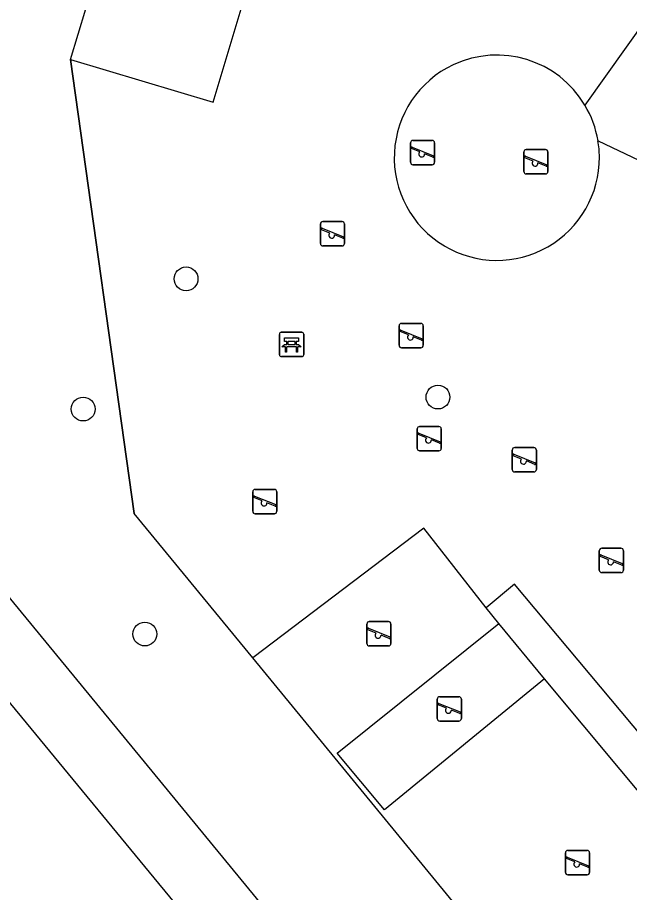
# Model space of a CAD drawing. Extents: x 159888 to 160757, y 384031 to 384746.
# Drawn here: x 160254.95 to 160280.09, y 384150.58 to 384186.51 of the extents above; entities that cross this region are included whole.
import ezdxf

# ---------------------------------------------------------------- set-up
doc = ezdxf.new("R2010")
doc.units = 0
for name, color, linetype in [('IMGEO_Bank', 7, 'Continuous'), ('IMGEO_Boom', 7, 'Continuous'), ('IMGEO_Groenvoorziening', 7, 'Continuous'), ('IMGEO_Hek', 7, 'Continuous'), ('IMGEO_Lage_trafo', 7, 'Continuous'), ('IMGEO_Speelvoorziening', 7, 'Continuous'), ('IMGEO_Terreindeel_gesloten', 7, 'Continuous'), ('IMGEO_Voetpad_gesloten', 7, 'Continuous'), ('IMGEO_Voetpad_open', 7, 'Continuous')]:
    doc.layers.add(name, color=color, linetype=linetype)

msp = doc.modelspace()

# ---------------------------------------------------------------- linework, layer by layer
at = {"layer": 'IMGEO_Bank'}
for p, q in [((160265.705, 384172.655), (160265.705, 384173.496)), ((160265.705, 384173.496), (160265.705, 384172.655)), ((160265.78, 384173.58), (160266.621, 384173.58)), ((160266.621, 384173.58), (160265.78, 384173.58)), ((160266.705, 384173.505), (160266.705, 384172.664)), ((160266.705, 384172.664), (160266.705, 384173.505)), ((160266.402, 384172.978), (160266.009, 384172.978)), ((160266.014, 384173.086), (160266.014, 384173.192)), ((160266.058, 384173.192), (160266.058, 384173.086)), ((160266.346, 384173.198), (160266.064, 384173.198)), ((160266.064, 384173.08), (160266.346, 384173.08)), ((160266.352, 384173.086), (160266.352, 384173.192)), ((160266.396, 384173.192), (160266.396, 384173.086)), ((160266.63, 384172.58), (160265.789, 384172.58)), ((160265.789, 384172.58), (160266.63, 384172.58))]:
    msp.add_line(p, q, dxfattribs=at)
for points in [[(160266.008, 384173.198), (160265.922, 384173.198), (160265.922, 384173.359), (160266.485, 384173.359), (160266.485, 384173.198), (160266.402, 384173.198)], [(160265.952, 384172.978), (160265.81, 384172.978), (160265.922, 384173.08), (160266.008, 384173.08)], [(160266.002, 384172.971), (160266.002, 384172.764), (160265.959, 384172.764), (160265.959, 384172.971)], [(160266.402, 384173.08), (160266.485, 384173.08), (160266.597, 384172.978), (160266.458, 384172.978)], [(160266.452, 384172.971), (160266.452, 384172.764), (160266.408, 384172.764), (160266.408, 384172.971)]]:
    msp.add_lwpolyline(points, dxfattribs=at)
for centre, radius, start, end in [((160265.783, 384173.502), 0.0779, 92.4484, 184.2845), ((160265.783, 384173.502), 0.0779, 92.4484, 184.2845), ((160266.627, 384173.502), 0.0779, 2.4484, 94.2845), ((160266.627, 384173.502), 0.0779, 2.4484, 94.2845), ((160265.952, 384172.971), 0.00671, 2.8957, 87.1043), ((160266.009, 384172.971), 0.00671, 92.8957, 177.1043), ((160266.007, 384173.191), 0.00671, 2.8957, 87.1043), ((160266.007, 384173.087), 0.00671, 272.8957, 357.1043), ((160266.064, 384173.191), 0.00671, 92.8957, 177.1043), ((160266.064, 384173.087), 0.00671, 182.8957, 267.1043), ((160266.346, 384173.191), 0.00671, 2.8957, 87.1043), ((160266.346, 384173.087), 0.00671, 272.8957, 357.1043), ((160266.403, 384173.191), 0.00671, 92.8957, 177.1043), ((160266.403, 384173.087), 0.00671, 182.8957, 267.1043), ((160266.401, 384172.971), 0.00671, 2.8957, 87.1043), ((160266.458, 384172.971), 0.00671, 92.8957, 177.1043), ((160265.783, 384172.658), 0.0779, 182.4484, 274.2845), ((160265.783, 384172.658), 0.0779, 182.4484, 274.2845), ((160266.627, 384172.658), 0.0779, 272.4484, 4.2845), ((160266.627, 384172.658), 0.0779, 272.4484, 4.2845)]:
    msp.add_arc(centre, radius, start, end, dxfattribs=at)
at = {"layer": 'IMGEO_Boom'}
for centre in [(160261.87, 384175.773), (160272.221, 384170.92), (160257.643, 384170.429), (160260.177, 384161.19)]:
    msp.add_circle(centre, 0.489, dxfattribs=at)
at = {"layer": 'IMGEO_Groenvoorziening'}
for points in [[(160264.608, 384160.21), (160259.738, 384166.136), (160257.128, 384184.788)], [(160274.194, 384162.272), (160271.638, 384165.532), (160264.608, 384160.21)], [(160277.589, 384144.414), (160264.608, 384160.21)]]:
    msp.add_lwpolyline(points, dxfattribs=at)
for centre, radius, start, end in [((160274.637, 384180.745), 4.217, 30.7884, 115.1133), ((160274.639, 384180.748), 4.216, 115.1547, 239.2273), ((160274.563, 384180.742), 4.29, 0.4942, 9.4453), ((160274.635, 384180.752), 4.218, 239.2998, 0.3718)]:
    msp.add_arc(centre, radius, start, end, dxfattribs=at)
at = {"layer": 'IMGEO_Hek'}
for points in [[(160257.128, 384184.788), (160259.738, 384166.136)], [(160264.608, 384160.21), (160259.738, 384166.136)], [(160277.589, 384144.414), (160264.608, 384160.21)]]:
    msp.add_lwpolyline(points, dxfattribs=at)
at = {"layer": 'IMGEO_Lage_trafo'}
for points in [[(160257.128, 384184.788), (160258.692, 384190.001), (160264.327, 384188.31)], [(160257.128, 384184.788), (160262.984, 384183.03), (160264.548, 384188.244), (160264.327, 384188.31)]]:
    msp.add_lwpolyline(points, dxfattribs=at)
at = {"layer": 'IMGEO_Speelvoorziening'}
for p, q in [((160271.091, 384180.561), (160271.091, 384181.361)), ((160271.091, 384181.361), (160271.091, 384180.561)), ((160271.191, 384181.461), (160271.981, 384181.461)), ((160271.981, 384181.461), (160271.191, 384181.461)), ((160272.081, 384181.361), (160272.081, 384180.561)), ((160272.081, 384180.561), (160272.081, 384181.361)), ((160271.474, 384180.989), (160271.135, 384181.126)), ((160271.16, 384181.186), (160272.036, 384180.833)), ((160272.012, 384180.773), (160271.672, 384180.91)), ((160275.747, 384180.184), (160275.747, 384180.984)), ((160275.747, 384180.984), (160275.747, 384180.184)), ((160275.847, 384181.084), (160276.637, 384181.084)), ((160276.637, 384181.084), (160275.847, 384181.084)), ((160276.737, 384180.984), (160276.737, 384180.184)), ((160276.737, 384180.184), (160276.737, 384180.984)), ((160276.13, 384180.612), (160275.791, 384180.749)), ((160275.816, 384180.809), (160276.692, 384180.456)), ((160276.668, 384180.396), (160276.328, 384180.533)), ((160271.981, 384180.461), (160271.191, 384180.461)), ((160271.191, 384180.461), (160271.981, 384180.461)), ((160276.637, 384180.084), (160275.847, 384180.084)), ((160275.847, 384180.084), (160276.637, 384180.084)), ((160267.391, 384177.228), (160267.391, 384178.028)), ((160267.391, 384178.028), (160267.391, 384177.228)), ((160267.491, 384178.128), (160268.281, 384178.128)), ((160268.281, 384178.128), (160267.491, 384178.128)), ((160268.381, 384178.028), (160268.381, 384177.228)), ((160268.381, 384177.228), (160268.381, 384178.028)), ((160267.774, 384177.656), (160267.435, 384177.793)), ((160267.46, 384177.853), (160268.336, 384177.5)), ((160268.312, 384177.44), (160267.972, 384177.577)), ((160268.281, 384177.128), (160267.491, 384177.128)), ((160267.491, 384177.128), (160268.281, 384177.128)), ((160270.624, 384173.045), (160270.624, 384173.845)), ((160270.624, 384173.845), (160270.624, 384173.045)), ((160270.724, 384173.945), (160271.514, 384173.945)), ((160271.514, 384173.945), (160270.724, 384173.945)), ((160271.614, 384173.845), (160271.614, 384173.045)), ((160271.614, 384173.045), (160271.614, 384173.845)), ((160271.007, 384173.473), (160270.668, 384173.61)), ((160270.693, 384173.67), (160271.569, 384173.317)), ((160271.545, 384173.257), (160271.205, 384173.394)), ((160271.514, 384172.945), (160270.724, 384172.945)), ((160270.724, 384172.945), (160271.514, 384172.945)), ((160271.368, 384168.812), (160271.368, 384169.612)), ((160271.368, 384169.612), (160271.368, 384168.812)), ((160271.751, 384169.24), (160271.412, 384169.377)), ((160271.437, 384169.437), (160272.313, 384169.084)), ((160271.468, 384169.712), (160272.258, 384169.712)), ((160272.258, 384169.712), (160271.468, 384169.712)), ((160272.358, 384169.612), (160272.358, 384168.812)), ((160272.358, 384168.812), (160272.358, 384169.612)), ((160272.289, 384169.024), (160271.949, 384169.161)), ((160272.258, 384168.712), (160271.468, 384168.712)), ((160271.468, 384168.712), (160272.258, 384168.712)), ((160275.272, 384167.946), (160275.272, 384168.746)), ((160275.272, 384168.746), (160275.272, 384167.946)), ((160275.372, 384168.846), (160276.162, 384168.846)), ((160276.162, 384168.846), (160275.372, 384168.846)), ((160276.262, 384168.746), (160276.262, 384167.946)), ((160276.262, 384167.946), (160276.262, 384168.746)), ((160275.655, 384168.374), (160275.316, 384168.511)), ((160275.341, 384168.571), (160276.217, 384168.218)), ((160276.193, 384168.158), (160275.853, 384168.295)), ((160276.162, 384167.846), (160275.372, 384167.846)), ((160275.372, 384167.846), (160276.162, 384167.846)), ((160264.609, 384166.23), (160264.609, 384167.03)), ((160264.609, 384167.03), (160264.609, 384166.23)), ((160264.709, 384167.13), (160265.499, 384167.13)), ((160265.499, 384167.13), (160264.709, 384167.13)), ((160265.599, 384167.03), (160265.599, 384166.23)), ((160265.599, 384166.23), (160265.599, 384167.03)), ((160264.992, 384166.658), (160264.653, 384166.795)), ((160264.678, 384166.855), (160265.554, 384166.502)), ((160265.53, 384166.442), (160265.19, 384166.579)), ((160265.499, 384166.13), (160264.709, 384166.13)), ((160264.709, 384166.13), (160265.499, 384166.13)), ((160278.949, 384164.712), (160279.739, 384164.712)), ((160279.739, 384164.712), (160278.949, 384164.712)), ((160278.849, 384163.812), (160278.849, 384164.612)), ((160278.849, 384164.612), (160278.849, 384163.812)), ((160279.232, 384164.24), (160278.893, 384164.377)), ((160278.918, 384164.437), (160279.794, 384164.084)), ((160279.839, 384164.612), (160279.839, 384163.812)), ((160279.839, 384163.812), (160279.839, 384164.612)), ((160279.77, 384164.024), (160279.43, 384164.161)), ((160279.739, 384163.712), (160278.949, 384163.712)), ((160278.949, 384163.712), (160279.739, 384163.712)), ((160269.3, 384160.8), (160269.3, 384161.6)), ((160269.3, 384161.6), (160269.3, 384160.8)), ((160269.4, 384161.7), (160270.19, 384161.7)), ((160270.19, 384161.7), (160269.4, 384161.7)), ((160270.29, 384161.6), (160270.29, 384160.8)), ((160270.29, 384160.8), (160270.29, 384161.6)), ((160269.683, 384161.228), (160269.344, 384161.365)), ((160269.369, 384161.425), (160270.245, 384161.072)), ((160270.221, 384161.012), (160269.881, 384161.149)), ((160270.19, 384160.7), (160269.4, 384160.7)), ((160269.4, 384160.7), (160270.19, 384160.7)), ((160272.291, 384158.617), (160273.081, 384158.617)), ((160273.081, 384158.617), (160272.291, 384158.617)), ((160272.191, 384157.717), (160272.191, 384158.517)), ((160272.191, 384158.517), (160272.191, 384157.717)), ((160272.574, 384158.145), (160272.235, 384158.282)), ((160272.26, 384158.342), (160273.136, 384157.989)), ((160273.181, 384158.517), (160273.181, 384157.717)), ((160273.181, 384157.717), (160273.181, 384158.517)), ((160273.112, 384157.929), (160272.772, 384158.066)), ((160273.081, 384157.617), (160272.291, 384157.617)), ((160272.291, 384157.617), (160273.081, 384157.617)), ((160277.457, 384151.404), (160277.457, 384152.204)), ((160277.457, 384152.204), (160277.457, 384151.404)), ((160277.557, 384152.304), (160278.347, 384152.304)), ((160278.347, 384152.304), (160277.557, 384152.304)), ((160278.447, 384152.204), (160278.447, 384151.404)), ((160278.447, 384151.404), (160278.447, 384152.204)), ((160277.84, 384151.832), (160277.501, 384151.969)), ((160277.526, 384152.029), (160278.402, 384151.676)), ((160278.378, 384151.616), (160278.038, 384151.753)), ((160278.347, 384151.304), (160277.557, 384151.304)), ((160277.557, 384151.304), (160278.347, 384151.304))]:
    msp.add_line(p, q, dxfattribs=at)
for centre, radius, start, end in [((160271.191, 384181.361), 0.1, 90, 180), ((160271.191, 384181.361), 0.1, 90, 180), ((160271.981, 384181.361), 0.1, 0, 90), ((160271.981, 384181.361), 0.1, 360, 90), ((160271.148, 384181.156), 0.0327, 68.078, 248.078), ((160271.553, 384180.899), 0.12, 130.9928, 5.1632), ((160275.847, 384180.984), 0.1, 90, 180), ((160275.847, 384180.984), 0.1, 90, 180), ((160276.637, 384180.984), 0.1, 0, 90), ((160276.637, 384180.984), 0.1, 360, 90), ((160271.191, 384180.561), 0.1, 180, 270), ((160271.191, 384180.561), 0.1, 180, 270), ((160271.981, 384180.561), 0.1, 270, 0), ((160271.981, 384180.561), 0.1, 270, 0), ((160272.024, 384180.803), 0.0327, 248.078, 68.078), ((160275.804, 384180.779), 0.0327, 68.078, 248.078), ((160276.209, 384180.522), 0.12, 130.9928, 5.1632), ((160275.847, 384180.184), 0.1, 180, 270), ((160275.847, 384180.184), 0.1, 180, 270), ((160276.637, 384180.184), 0.1, 270, 0), ((160276.637, 384180.184), 0.1, 270, 0), ((160276.68, 384180.426), 0.0327, 248.078, 68.078), ((160267.491, 384178.028), 0.1, 90, 180), ((160267.491, 384178.028), 0.1, 90, 180), ((160268.281, 384178.028), 0.1, 0, 90), ((160268.281, 384178.028), 0.1, 360, 90), ((160267.448, 384177.823), 0.0327, 68.078, 248.078), ((160267.853, 384177.566), 0.12, 130.9928, 5.1632), ((160268.324, 384177.47), 0.0327, 248.078, 68.078), ((160267.491, 384177.228), 0.1, 180, 270), ((160267.491, 384177.228), 0.1, 180, 270), ((160268.281, 384177.228), 0.1, 270, 0), ((160268.281, 384177.228), 0.1, 270, 0), ((160270.724, 384173.845), 0.1, 90, 180), ((160270.724, 384173.845), 0.1, 90, 180), ((160271.514, 384173.845), 0.1, 0, 90), ((160271.514, 384173.845), 0.1, 360, 90), ((160270.681, 384173.64), 0.0327, 68.078, 248.078), ((160271.086, 384173.383), 0.12, 130.9928, 5.1632), ((160270.724, 384173.045), 0.1, 180, 270), ((160270.724, 384173.045), 0.1, 180, 270), ((160271.514, 384173.045), 0.1, 270, 0), ((160271.514, 384173.045), 0.1, 270, 0), ((160271.557, 384173.287), 0.0327, 248.078, 68.078), ((160271.468, 384169.612), 0.1, 90, 180), ((160271.468, 384169.612), 0.1, 90, 180), ((160271.425, 384169.407), 0.0327, 68.078, 248.078), ((160272.258, 384169.612), 0.1, 0, 90), ((160272.258, 384169.612), 0.1, 360, 90), ((160271.83, 384169.15), 0.12, 130.9928, 5.1632), ((160272.301, 384169.054), 0.0327, 248.078, 68.078), ((160271.468, 384168.812), 0.1, 180, 270), ((160271.468, 384168.812), 0.1, 180, 270), ((160272.258, 384168.812), 0.1, 270, 0), ((160272.258, 384168.812), 0.1, 270, 0), ((160275.372, 384168.746), 0.1, 90, 180), ((160275.372, 384168.746), 0.1, 90, 180), ((160276.162, 384168.746), 0.1, 0, 90), ((160276.162, 384168.746), 0.1, 360, 90), ((160275.329, 384168.541), 0.0327, 68.078, 248.078), ((160275.734, 384168.284), 0.12, 130.9928, 5.1632), ((160275.372, 384167.946), 0.1, 180, 270), ((160275.372, 384167.946), 0.1, 180, 270), ((160276.162, 384167.946), 0.1, 270, 0), ((160276.162, 384167.946), 0.1, 270, 0), ((160276.205, 384168.188), 0.0327, 248.078, 68.078), ((160264.709, 384167.03), 0.1, 90, 180), ((160264.709, 384167.03), 0.1, 90, 180), ((160265.499, 384167.03), 0.1, 0, 90), ((160265.499, 384167.03), 0.1, 360, 90), ((160264.666, 384166.825), 0.0327, 68.078, 248.078), ((160265.071, 384166.568), 0.12, 130.9928, 5.1632), ((160265.542, 384166.472), 0.0327, 248.078, 68.078), ((160264.709, 384166.23), 0.1, 180, 270), ((160264.709, 384166.23), 0.1, 180, 270), ((160265.499, 384166.23), 0.1, 270, 0), ((160265.499, 384166.23), 0.1, 270, 0), ((160278.949, 384164.612), 0.1, 90, 180), ((160278.949, 384164.612), 0.1, 90, 180), ((160279.739, 384164.612), 0.1, 0, 90), ((160279.739, 384164.612), 0.1, 360, 90), ((160278.906, 384164.407), 0.0327, 68.078, 248.078), ((160279.311, 384164.15), 0.12, 130.9928, 5.1632), ((160279.782, 384164.054), 0.0327, 248.078, 68.078), ((160278.949, 384163.812), 0.1, 180, 270), ((160278.949, 384163.812), 0.1, 180, 270), ((160279.739, 384163.812), 0.1, 270, 0), ((160279.739, 384163.812), 0.1, 270, 0), ((160269.4, 384161.6), 0.1, 90, 180), ((160269.4, 384161.6), 0.1, 90, 180), ((160270.19, 384161.6), 0.1, 0, 90), ((160270.19, 384161.6), 0.1, 360, 90), ((160269.357, 384161.395), 0.0327, 68.078, 248.078), ((160269.762, 384161.138), 0.12, 130.9928, 5.1632), ((160269.4, 384160.8), 0.1, 180, 270), ((160269.4, 384160.8), 0.1, 180, 270), ((160270.19, 384160.8), 0.1, 270, 0), ((160270.19, 384160.8), 0.1, 270, 0), ((160270.233, 384161.042), 0.0327, 248.078, 68.078), ((160272.291, 384158.517), 0.1, 90, 180), ((160272.291, 384158.517), 0.1, 90, 180), ((160273.081, 384158.517), 0.1, 0, 90), ((160273.081, 384158.517), 0.1, 360, 90), ((160272.248, 384158.312), 0.0327, 68.078, 248.078), ((160272.653, 384158.055), 0.12, 130.9928, 5.1632), ((160273.124, 384157.959), 0.0327, 248.078, 68.078), ((160272.291, 384157.717), 0.1, 180, 270), ((160272.291, 384157.717), 0.1, 180, 270), ((160273.081, 384157.717), 0.1, 270, 0), ((160273.081, 384157.717), 0.1, 270, 0), ((160277.557, 384152.204), 0.1, 90, 180), ((160277.557, 384152.204), 0.1, 90, 180), ((160278.347, 384152.204), 0.1, 0, 90), ((160278.347, 384152.204), 0.1, 360, 90), ((160277.514, 384151.999), 0.0327, 68.078, 248.078), ((160277.919, 384151.742), 0.12, 130.9928, 5.1632), ((160278.39, 384151.646), 0.0327, 248.078, 68.078), ((160277.557, 384151.404), 0.1, 180, 270), ((160277.557, 384151.404), 0.1, 180, 270), ((160278.347, 384151.404), 0.1, 270, 0), ((160278.347, 384151.404), 0.1, 270, 0)]:
    msp.add_arc(centre, radius, start, end, dxfattribs=at)
at = {"layer": 'IMGEO_Terreindeel_gesloten'}
msp.add_lwpolyline([(160276.603, 384159.351), (160270.021, 384153.973), (160268.075, 384156.291), (160274.72, 384161.627)], dxfattribs=at)
at = {"layer": 'IMGEO_Voetpad_gesloten'}
for points in [[(160265.896, 384140.685), (160264.37, 384145.539), (160263.715, 384146.94), (160262.349, 384149.005), (160241.737, 384174.007), (160240.122, 384175.772), (160231.26, 384182.497), (160220.365, 384195.417), (160205.357, 384214.016)], [(160243.227, 384176.784), (160244.171, 384175.37), (160266.388, 384148.343), (160267.193, 384146.72), (160268.184, 384143.338)]]:
    msp.add_lwpolyline(points, dxfattribs=at)
at = {"layer": 'IMGEO_Voetpad_open'}
for points in [[(160281.652, 384187.684), (160278.26, 384182.904)], [(160278.795, 384181.446), (160280.467, 384180.647), (160282.712, 384186.348), (160284.349, 384186.36), (160285.412, 384186.168), (160286.385, 384185.87), (160287.764, 384185.348), (160287.472, 384184.592), (160289.507, 384183.978), (160291.036, 384183.744), (160291.192, 384183.597)], [(160294.769, 384167.279), (160281.092, 384156.411), (160275.363, 384163.244), (160274.194, 384162.272)], [(160274.72, 384161.627), (160274.194, 384162.272)], [(160276.603, 384159.351), (160274.72, 384161.627)], [(160284.4, 384150.002), (160276.603, 384159.351)]]:
    msp.add_lwpolyline(points, dxfattribs=at)
msp.add_arc((160274.629, 384180.744), 4.225, 9.5583, 30.742, dxfattribs=at)

doc.saveas('drawing.dxf')
